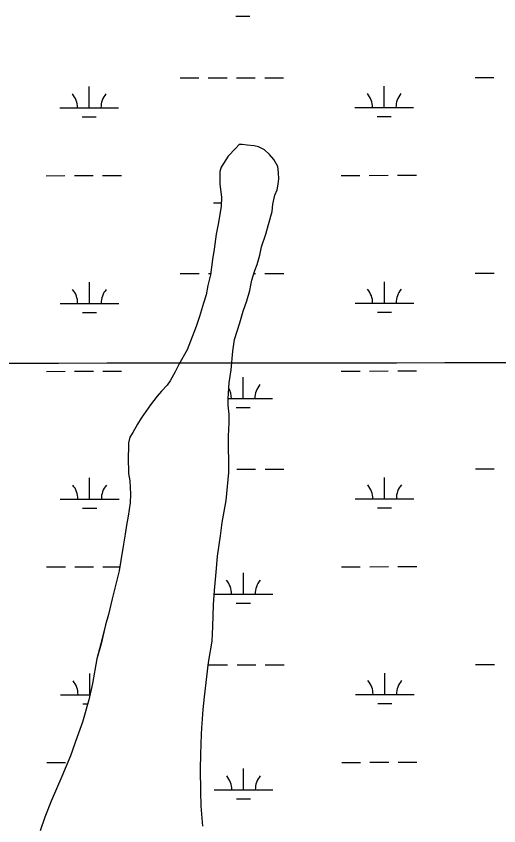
# Model space of a CAD drawing. Extents: x 3297753 to 3335611, y 652252 to 677623.
# Drawn here: x 3331697 to 3332518, y 665967 to 667344 of the extents above; entities that cross this region are included whole.
import ezdxf

# ---------------------------------------------------------------- set-up
doc = ezdxf.new("R2010")
doc.units = 0
for name, color, linetype in [('V-GRID-MAJR', 7, 'Continuous'), ('V-SITE-VEGE', 7, 'Continuous'), ('V-WETL-SWMP', 7, 'Continuous')]:
    doc.layers.add(name, color=color, linetype=linetype)

msp = doc.modelspace()

# ---------------------------------------------------------------- linework, layer by layer
at = {"layer": 'V-GRID-MAJR'}
msp.add_spline([(3301864.932, 666722.723), (3307122.83, 666726.164), (3312380.728, 666730.37), (3317638.625, 666735.341), (3322896.522, 666741.077), (3328154.418, 666747.577), (3333412.313, 666754.8420000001), (3333412.3140000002, 666754.8420000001)], degree=3, dxfattribs=at)
at = {"layer": 'V-SITE-VEGE'}
for p, q in [((3332076.631, 667125.282), (3332070.131, 667118.648)), ((3332081.741, 667125.3330000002), (3332076.631, 667125.2820000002)), ((3332089.7830000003, 667123.955), (3332081.741, 667125.333)), ((3332070.131, 667118.648), (3332057.853, 667105.3880000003)), ((3332102.198, 667123.3470000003), (3332089.7830000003, 667123.9550000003)), ((3332109.518, 667121.2310000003), (3332102.198, 667123.3470000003)), ((3332119.787, 667116.2240000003), (3332109.518, 667121.2310000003)), ((3332127.895, 667108.275), (3332119.787, 667116.2240000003)), ((3332057.853, 667105.3880000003), (3332045.628, 667087.019)), ((3332135.2800000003, 667099.5920000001), (3332127.895, 667108.275)), ((3332141.964, 667087.98), (3332135.2800000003, 667099.5920000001)), ((3332045.628, 667087.019), (3332043.5130000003, 667079.7000000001)), ((3332143.535, 667077.045), (3332141.964, 667087.98)), ((3332043.5130000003, 667079.7000000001), (3332043.73, 667057.804)), ((3332143.636, 667066.8300000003), (3332143.535, 667077.045)), ((3332043.73, 667057.804), (3332046.136, 667035.932)), ((3332140.897, 667048.554), (3332142.992, 667058.064)), ((3332142.992, 667058.064), (3332143.636, 667066.8300000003)), ((3332137.342, 667039.03), (3332140.897, 667048.554)), ((3332046.136, 667035.932), (3332045.561, 667020.5980000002)), ((3332133.846, 667023.6660000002), (3332137.342, 667039.03)), ((3332045.561, 667020.5980000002), (3332041.457, 666992.821)), ((3332132.511, 667011.2450000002), (3332133.846, 667023.6660000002)), ((3332126.162, 666989.2870000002), (3332132.511, 667011.2450000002)), ((3332041.457, 666992.821), (3332037.275, 666973.072)), ((3332121.941, 666973.185), (3332126.162, 666989.2870000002)), ((3332037.275, 666973.072), (3332033.881, 666947.493)), ((3332114.132, 666951.21), (3332121.941, 666973.185)), ((3332033.881, 666947.493), (3332031.137, 666929.948)), ((3332111.3510000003, 666937.316), (3332114.132, 666951.21)), ((3332107.132, 666921.215), (3332111.3510000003, 666937.316)), ((3332031.137, 666929.948), (3332027.747, 666903.637)), ((3332102.856, 666910.955), (3332107.132, 666921.215)), ((3332097.906, 666894.8470000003), (3332102.856, 666910.955)), ((3332027.747, 666903.637), (3332022.822, 666885.3400000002)), ((3332096.534, 666886.0750000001), (3332097.906, 666894.8470000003)), ((3332022.822, 666885.3400000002), (3332020.055, 666869.986)), ((3332094.43, 666877.296), (3332096.534, 666886.0750000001)), ((3332020.055, 666869.986), (3332015.822, 666855.345)), ((3332089.497, 666859.728), (3332094.43, 666877.296)), ((3332015.822, 666855.345), (3332008.748, 666832.649)), ((3332083.103, 666842.148), (3332089.497, 666859.728)), ((3332077.461, 666822.3850000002), (3332083.103, 666842.148)), ((3332008.748, 666832.649), (3332003.077, 666815.805)), ((3332068.257, 666793.827), (3332077.461, 666822.3850000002)), ((3332003.077, 666815.805), (3331993.8370000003, 666790.8970000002)), ((3331993.8370000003, 666790.8970000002), (3331988.143, 666776.2390000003)), ((3332065.5330000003, 666774.0950000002), (3332068.257, 666793.827)), ((3331988.143, 666776.2390000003), (3331973.7970000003, 666751.2820000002)), ((3332062.934, 666741.952), (3332065.5330000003, 666774.0950000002)), ((3331973.7970000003, 666751.2820000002), (3331967.35, 666738.81)), ((3332059.504, 666720.022), (3332062.934, 666741.952)), ((3331967.35, 666738.81), (3331958.744, 666723.397)), ((3331953.708, 666716.046), (3331944.322, 666705.735)), ((3331958.744, 666723.397), (3331953.708, 666716.046)), ((3332057.577, 666693.725), (3332059.504, 666720.022)), ((3331944.322, 666705.735), (3331937.105, 666697.6350000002)), ((3331937.105, 666697.6350000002), (3331925.573, 666682.9220000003)), ((3332057.691, 666682.0480000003), (3332057.577, 666693.725)), ((3331917.661, 666671.165), (3331909.74, 666660.136)), ((3331925.573, 666682.9220000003), (3331917.661, 666671.165)), ((3332059.311, 666666.008), (3332057.691, 666682.0480000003)), ((3331909.74, 666660.136), (3331903.276, 666649.853)), ((3332059.45, 666652.1410000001), (3332059.311, 666666.008)), ((3331903.276, 666649.853), (3331895.3850000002, 666635.9080000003)), ((3332058.216, 666629.5000000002), (3332059.45, 666652.1410000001)), ((3331895.3850000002, 666635.9080000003), (3331890.355, 666627.829)), ((3331890.355, 666627.829), (3331888.262, 666618.3200000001)), ((3331888.262, 666618.3200000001), (3331888.342, 666610.292)), ((3332058.8340000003, 666567.4680000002), (3332058.216, 666629.5000000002)), ((3331888.342, 666610.292), (3331887.781, 666593.498)), ((3331887.781, 666593.498), (3331888.055, 666565.764)), ((3331888.055, 666565.764), (3331890.37, 666553.38)), ((3332054.197, 666519.9770000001), (3332058.8340000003, 666567.4680000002)), ((3331890.37, 666553.38), (3331891.324, 666530.7620000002)), ((3331891.324, 666530.7620000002), (3331890.74, 666516.1600000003)), ((3332047.271, 666482.6830000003), (3332054.197, 666519.9770000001)), ((3331890.74, 666516.1600000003), (3331887.3140000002, 666493.498)), ((3331887.3140000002, 666493.498), (3331884.549, 666478.143)), ((3331884.549, 666478.143), (3331882.5160000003, 666462.7950000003)), ((3332044.578, 666460.03), (3332047.271, 666482.6830000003)), ((3331882.5160000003, 666462.7950000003), (3331879.761, 666445.9810000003)), ((3332039.81, 666425.679), (3332044.578, 666460.03)), ((3331879.761, 666445.9810000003), (3331874.93, 666418.196)), ((3332037.832, 666404.49), (3332039.81, 666425.679)), ((3331874.93, 666418.196), (3331872.183, 666400.652)), ((3331872.183, 666400.652), (3331860.25, 666353.09)), ((3332034.553, 666367.2330000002), (3332037.832, 666404.49)), ((3332032.611, 666342.397), (3332034.553, 666367.2330000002)), ((3331860.25, 666353.09), (3331853.95, 666326.019)), ((3332031.5160000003, 666305.8910000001), (3332032.611, 666342.397)), ((3331853.95, 666326.019), (3331849.0160000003, 666308.4530000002)), ((3331849.0160000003, 666308.4530000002), (3331841.308, 666276.2610000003)), ((3332030.303, 666281.064), (3332031.5160000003, 666305.8910000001)), ((3331841.308, 666276.2610000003), (3331834.267, 666250.645)), ((3332024.098, 666244.5070000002), (3332030.303, 666281.064)), ((3331834.267, 666250.645), (3331826.65, 666208.9660000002)), ((3332021.417, 666220.3940000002), (3332024.098, 666244.5070000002)), ((3332017.38, 666186.0490000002), (3332021.417, 666220.3940000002)), ((3331826.65, 666208.9660000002), (3331820.359, 666181.166)), ((3331820.359, 666181.166), (3331809.789, 666143.1060000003)), ((3332015.4020000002, 666164.8620000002), (3332017.38, 666186.0490000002)), ((3332012.803, 666132.721), (3332015.4020000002, 666164.8620000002)), ((3331809.789, 666143.1060000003), (3331800.548, 666118.198)), ((3332011.0500000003, 666088.91), (3332012.176, 666122.495)), ((3332012.176, 666122.495), (3332012.803, 666132.721)), ((3331800.548, 666118.198), (3331789.1920000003, 666085.969)), ((3331789.1920000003, 666085.969), (3331774.944, 666050.7930000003)), ((3332010.575, 666063.3590000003), (3332011.0500000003, 666088.91)), ((3332010.954, 666025.4080000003), (3332010.575, 666063.3590000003)), ((3331774.944, 666050.7930000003), (3331756.383, 666009.003)), ((3332011.931, 666000.6020000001), (3332010.954, 666025.4080000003)), ((3331756.383, 666009.003), (3331745.705, 665981.892)), ((3332014.4620000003, 665966.323), (3332011.931, 666000.6020000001)), ((3331745.705, 665981.892), (3331737.91, 665958.4560000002))]:
    msp.add_line(p, q, dxfattribs=at)
at = {"layer": 'V-WETL-SWMP'}
for p, q in [((3332070.5406298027, 667343.4939967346), (3332094.5406169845, 667343.5184173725)), ((3331975.803164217, 667238.7575585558), (3332007.8031471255, 667238.790119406)), ((3332023.8031385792, 667238.8063998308), (3332055.8031214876, 667238.838960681)), ((3332071.803112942, 667238.855241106), (3332103.80309585, 667238.8878019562)), ((3332119.8030873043, 667238.9040823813), (3332151.8030702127, 667238.9366432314)), ((3332477.710896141, 667239.268263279), (3332509.7108790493, 667239.3008241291)), ((3331821.2628828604, 667187.8582901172), (3331821.226248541, 667223.8582666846)), ((3332323.170614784, 667188.3689948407), (3332323.1339804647, 667224.3689714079)), ((3331771.262909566, 667187.8074137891), (3331871.262856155, 667187.9091664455)), ((3332273.1706414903, 667188.3181185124), (3332373.1705880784, 667188.4198711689)), ((3331809.278592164, 667172.4150898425), (3331833.278579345, 667172.4395104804)), ((3332311.1863240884, 667172.9257945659), (3332335.1863112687, 667172.9502152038)), ((3332076.631255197, 667125.2798731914), (3332070.129256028, 667118.6468755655)), ((3332081.7402550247, 667125.3308727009), (3332076.631255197, 667125.2798731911)), ((3332089.783254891, 667123.9518723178), (3332081.7402550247, 667125.3308727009)), ((3332070.129256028, 667118.6468755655), (3332057.852257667, 667105.3858802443)), ((3332102.1972545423, 667123.3448713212), (3332089.783254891, 667123.9518723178)), ((3332109.5172545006, 667121.228871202), (3332102.1972545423, 667123.3448713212)), ((3332119.785254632, 667116.221871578), (3332109.5172545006, 667121.228871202)), ((3332127.893255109, 667108.2738729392), (3332119.785254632, 667116.221871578)), ((3332057.852257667, 667105.3858802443), (3332045.6272597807, 667087.0168862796)), ((3332135.279255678, 667099.5888745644), (3332127.893255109, 667108.2738729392)), ((3332141.9642565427, 667087.9768770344), (3332135.2792556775, 667099.5888745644)), ((3332045.6272597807, 667087.0168862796), (3332043.5112605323, 667079.6968884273)), ((3332143.532257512, 667077.0438798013), (3332141.964256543, 667087.9768770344)), ((3331747.97238798, 667072.3516706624), (3331779.9723708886, 667072.3842315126)), ((3331795.9723623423, 667072.4005119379), (3331827.972345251, 667072.4330727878)), ((3331843.9723367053, 667072.4493532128), (3331875.9723196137, 667072.4819140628)), ((3332043.5112605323, 667079.6968884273), (3332043.7292625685, 667057.8018942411)), ((3332143.634258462, 667066.826882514), (3332143.532257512, 667077.0438798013)), ((3332249.8801199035, 667072.8623753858), (3332281.8801028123, 667072.894936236)), ((3332297.880094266, 667072.9112166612), (3332329.880077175, 667072.9437775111)), ((3332345.880068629, 667072.9600579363), (3332377.880051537, 667072.992618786)), ((3332043.7292625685, 667057.8018942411), (3332046.1362645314, 667035.9288998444)), ((3332140.897260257, 667048.5518876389), (3332142.992259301, 667058.0618849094)), ((3332142.9922593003, 667058.0618849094), (3332143.634258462, 667066.826882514)), ((3332137.342261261, 667039.0278905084), (3332140.897260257, 667048.5518876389)), ((3332046.1362645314, 667035.9288998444), (3332045.559265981, 667020.5959039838)), ((3332133.846262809, 667023.664894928), (3332137.342261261, 667039.0278905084)), ((3332032.8634839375, 667026.211537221), (3332045.771083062, 667026.224671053)), ((3332045.559265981, 667020.5959039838), (3332041.4572687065, 666992.818911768)), ((3332132.5102640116, 667011.2438983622), (3332133.846262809, 667023.664894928)), ((3332126.1602662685, 666989.2839048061), (3332132.5102640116, 667011.2438983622)), ((3332041.4572687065, 666992.818911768), (3332037.274270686, 666973.0699174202)), ((3332121.941267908, 666973.1839094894), (3332126.1602662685, 666989.2839048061)), ((3332037.274270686, 666973.0699174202), (3332033.880273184, 666947.489924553)), ((3332114.131270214, 666951.2089160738), (3332121.941267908, 666973.1839094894)), ((3332033.880273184, 666947.489924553), (3332031.1352749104, 666929.9449294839)), ((3332111.3502716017, 666937.3139200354), (3332114.131270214, 666951.2089160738)), ((3332107.131273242, 666921.2139247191), (3332111.3502716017, 666937.3139200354)), ((3332031.1352749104, 666929.9449294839), (3332027.7472774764, 666903.63593681)), ((3332102.854274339, 666910.9529278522), (3332107.131273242, 666921.2139247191)), ((3331976.1417009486, 666906.082775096), (3332008.141683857, 666906.1153359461)), ((3332024.141675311, 666906.131616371), (3332028.069178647, 666906.1356127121)), ((3332097.9052760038, 666894.8459326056), (3332102.8542743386, 666910.9529278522)), ((3332101.3970426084, 666906.2102258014), (3332104.1416325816, 666906.2130184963)), ((3332120.141624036, 666906.2292989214), (3332152.1416069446, 666906.2618597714)), ((3332478.049432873, 666906.5934798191), (3332510.049415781, 666906.6260406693)), ((3331821.601419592, 666855.1835066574), (3331821.564785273, 666891.1834832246)), ((3332027.7472774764, 666903.63593681), (3332022.8212793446, 666885.3389421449)), ((3332096.532276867, 666886.073935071), (3332097.9052760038, 666894.8459326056)), ((3332323.509151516, 666855.6942113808), (3332323.472517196, 666891.694187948)), ((3332022.8212793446, 666885.3389421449), (3332020.054280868, 666869.9839464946)), ((3332094.430277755, 666877.2939376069), (3332096.532276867, 666886.073935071)), ((3332020.054280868, 666869.9839464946), (3332015.8212823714, 666855.3439507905)), ((3332089.4962795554, 666859.7269427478), (3332094.430277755, 666877.2939376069)), ((3331771.6014462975, 666855.1326303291), (3331871.6013928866, 666855.2343829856)), ((3332015.8212823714, 666855.3439507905), (3332008.748284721, 666832.646957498)), ((3332083.1022814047, 666842.145948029), (3332089.4962795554, 666859.7269427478)), ((3332273.5091782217, 666855.6433350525), (3332373.5091248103, 666855.7450877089)), ((3331809.617128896, 666839.7403063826), (3331833.6171160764, 666839.7647270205)), ((3332077.4602834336, 666822.3829538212), (3332083.102281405, 666842.145948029)), ((3332311.52486082, 666840.2510111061), (3332335.5248480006, 666840.2754317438)), ((3332008.748284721, 666832.646957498), (3332003.076286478, 666815.8029625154)), ((3332068.256286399, 666793.8249622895), (3332077.4602834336, 666822.3829538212)), ((3332003.076286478, 666815.8029625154), (3331993.8362891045, 666790.8939700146)), ((3331993.8362891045, 666790.8939700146), (3331988.143290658, 666776.2389744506)), ((3332065.5332883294, 666774.0909678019), (3332068.256286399, 666793.8249622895)), ((3331988.1432906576, 666776.2389744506), (3331973.7942934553, 666751.2799824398)), ((3332062.9342914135, 666741.9499766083), (3332065.5332883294, 666774.0909678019)), ((3331748.3109247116, 666739.6768872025), (3331780.3109076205, 666739.7094480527)), ((3331796.310899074, 666739.7257284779), (3331828.310881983, 666739.7582893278)), ((3331844.310873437, 666739.774569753), (3331876.310856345, 666739.8071306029)), ((3331973.794293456, 666751.2799824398), (3331967.3492948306, 666738.8079863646)), ((3332059.503293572, 666720.0189827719), (3332062.9342914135, 666741.9499766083)), ((3332250.2186566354, 666740.1875919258), (3332282.218639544, 666740.220152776)), ((3332298.218630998, 666740.2364332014), (3332330.2186139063, 666740.2689940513)), ((3332346.2186053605, 666740.2852744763), (3332378.218588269, 666740.3178353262)), ((3331967.34929483, 666738.8079863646), (3331958.7442965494, 666723.3939912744)), ((3332083.201993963, 666693.5876300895), (3332083.165359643, 666729.5876066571)), ((3331953.7082974, 666716.0449937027), (3331944.322298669, 666705.732997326)), ((3331958.7442965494, 666723.3939912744), (3331953.7082974, 666716.0449937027)), ((3332057.575296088, 666693.7229899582), (3332059.5032935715, 666720.0189827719)), ((3331944.322298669, 666705.732997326), (3331937.104299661, 666697.6320001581)), ((3331937.104299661, 666697.6320001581), (3331925.5723014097, 666682.9200051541)), ((3332057.6913103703, 666682.046030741), (3332057.575296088, 666693.7229899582)), ((3332057.576899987, 666693.5615558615), (3332133.2019672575, 666693.6385064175)), ((3331917.660302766, 666671.1620090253), (3331909.7413040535, 666660.1350127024)), ((3331925.5723014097, 666682.9200051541), (3331917.660302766, 666671.1620090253)), ((3332059.3113118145, 666666.0050348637), (3332057.6913103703, 666682.046030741)), ((3332071.217703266, 666678.1444298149), (3332095.217690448, 666678.1688504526)), ((3331909.7413040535, 666660.1350127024), (3331903.2753052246, 666649.8520160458)), ((3332059.4493131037, 666652.1380385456), (3332059.3113118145, 666666.0050348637)), ((3331903.2753052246, 666649.8520160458), (3331895.385306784, 666635.906020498)), ((3332058.2153152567, 666629.499044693), (3332059.4493131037, 666652.1380385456)), ((3331895.385306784, 666635.906020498), (3331890.3563077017, 666627.8270231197)), ((3331890.3563077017, 666627.8270231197), (3331888.261308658, 666618.3170258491)), ((3331888.261308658, 666618.3170258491), (3331888.341309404, 666610.2890279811)), ((3332058.833321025, 666567.4640611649), (3332058.2153152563, 666629.499044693)), ((3331888.3413094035, 666610.2890279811), (3331887.7793109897, 666593.4960325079)), ((3331887.7793109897, 666593.4960325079), (3331888.055313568, 666565.7630398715)), ((3331888.055313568, 666565.7630398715), (3331890.3683146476, 666553.3780429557)), ((3332054.1973256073, 666519.9750742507), (3332058.833321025, 666567.4640611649)), ((3332072.480186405, 666573.5056741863), (3332104.4801693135, 666573.5382350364)), ((3332120.4801607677, 666573.5545154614), (3332152.4801436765, 666573.5870763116)), ((3332478.3879696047, 666573.9186963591), (3332510.3879525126, 666573.9512572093)), ((3331821.9399563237, 666522.5087231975), (3331821.9033220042, 666558.5086997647)), ((3331890.3683146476, 666553.3780429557), (3331891.3233167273, 666530.7600488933)), ((3332323.847688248, 666523.0194279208), (3332323.811053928, 666559.0194044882)), ((3331771.9399830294, 666522.4578468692), (3331871.9399296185, 666522.5595995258)), ((3331891.3233167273, 666530.7600488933), (3331890.739318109, 666516.1570528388)), ((3332047.270329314, 666482.6820848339), (3332054.1973256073, 666519.9750742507)), ((3332273.8477149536, 666522.9685515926), (3332373.8476615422, 666523.0703042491)), ((3331809.9556656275, 666507.0655229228), (3331833.9556528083, 666507.0899435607)), ((3331890.739318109, 666516.1570528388), (3331887.3153203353, 666493.4960591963)), ((3332311.8633975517, 666507.5762276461), (3332335.8633847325, 666507.600648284)), ((3331887.3153203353, 666493.4960591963), (3331884.5493218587, 666478.1410635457)), ((3331884.5493218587, 666478.1410635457), (3331882.512323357, 666462.7930678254)), ((3332044.5763315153, 666460.0280911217), (3332047.270329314, 666482.6820848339)), ((3331882.512323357, 666462.7930678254), (3331879.760325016, 666445.9780725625)), ((3332039.809334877, 666425.6761007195), (3332044.5763315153, 666460.0280911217)), ((3331879.760325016, 666445.9780725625), (3331874.928327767, 666418.1930804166)), ((3332037.831336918, 666404.4891065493), (3332039.8093348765, 666425.6761007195)), ((3331874.9283277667, 666418.1930804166), (3331872.1833294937, 666400.6490853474)), ((3331748.6494614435, 666407.0021037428), (3331780.6494443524, 666407.0346645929)), ((3331796.649435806, 666407.0509450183), (3331828.6494187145, 666407.0835058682)), ((3331844.6494101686, 666407.0997862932), (3331873.1971749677, 666407.1288344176)), ((3331872.1833294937, 666400.6490853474), (3331860.249334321, 666353.087099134)), ((3332034.552340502, 666367.2321167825), (3332037.8313369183, 666404.4891065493)), ((3332083.540530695, 666360.9128466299), (3332083.5038963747, 666396.9128231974)), ((3332250.5571933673, 666407.5128084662), (3332282.5571762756, 666407.5453693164)), ((3332298.5571677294, 666407.5616497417), (3332330.557150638, 666407.5942105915)), ((3332346.5571420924, 666407.6104910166), (3332378.5571250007, 666407.6430518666)), ((3332032.610342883, 666342.3961235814), (3332034.552340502, 666367.2321167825)), ((3332034.054281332, 666360.8624930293), (3332133.5405039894, 666360.9637229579)), ((3331860.249334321, 666353.087099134), (3331853.9493370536, 666326.0181069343)), ((3332031.514346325, 666305.8901334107), (3332032.610342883, 666342.3961235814)), ((3332071.556239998, 666345.4696463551), (3332095.5562271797, 666345.494066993)), ((3331853.9493370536, 666326.0181069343), (3331849.015338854, 666308.4511120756)), ((3331849.015338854, 666308.4511120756), (3331841.3073421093, 666276.2591213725)), ((3332030.3023486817, 666281.0621401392), (3332031.514346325, 666305.8901334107)), ((3331841.3073421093, 666276.2591213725), (3331834.2633447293, 666250.6431288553)), ((3332024.097352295, 666244.505150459), (3332030.3023486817, 666281.0621401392)), ((3331834.2633447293, 666250.6431288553), (3331826.6503488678, 666208.963140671)), ((3332021.4183546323, 666220.3921571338), (3332024.097352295, 666244.505150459)), ((3332024.8187487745, 666240.7820494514), (3332056.818731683, 666240.8146103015)), ((3332072.818723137, 666240.8308907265), (3332104.8187060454, 666240.8634515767)), ((3332120.8186974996, 666240.8797320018), (3332152.818680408, 666240.912292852)), ((3332478.726506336, 666241.2439128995), (3332510.7264892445, 666241.2764737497)), ((3331822.2784930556, 666189.8339397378), (3331822.241858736, 666225.8339163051)), ((3332017.3803579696, 666186.0471666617), (3332021.4183546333, 666220.3921571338)), ((3332324.1862249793, 666190.3446444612), (3332324.14959066, 666226.3446210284)), ((3331826.6503488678, 666208.963140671), (3331820.3583516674, 666181.1641486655)), ((3331772.2785197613, 666189.7830634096), (3331822.3206735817, 666189.8339826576)), ((3332274.186251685, 666190.2937681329), (3332374.1861982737, 666190.3955207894)), ((3331820.3583516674, 666181.1641486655), (3331809.7893555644, 666143.1041597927)), ((3332015.4023600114, 666164.8601724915), (3332017.3803579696, 666186.0471666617)), ((3331810.2942023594, 666174.3907394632), (3331818.479735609, 666174.3990684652)), ((3332012.8033630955, 666132.7191812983), (3332015.4023600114, 666164.8601724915)), ((3332312.201934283, 666174.9014441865), (3332336.201921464, 666174.9258648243)), ((3331809.7893555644, 666143.1041597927), (3331800.548358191, 666118.1961672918)), ((3332011.049367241, 666088.9081931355), (3332012.17536407, 666122.4941840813)), ((3332012.17536407, 666122.4941840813), (3332012.8033630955, 666132.7191812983)), ((3331800.548358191, 666118.1961672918), (3331789.1913615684, 666085.9681769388)), ((3331789.1913615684, 666085.9681769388), (3331774.9443653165, 666050.7911876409)), ((3332010.5743696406, 666063.3571999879), (3332011.0493672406, 666088.9081931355)), ((3331748.9879981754, 666074.3273202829), (3331780.987981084, 666074.3598811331)), ((3332250.8957300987, 666074.8380250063), (3332282.8957130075, 666074.8705858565)), ((3332298.8957044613, 666074.8868662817), (3332330.89568737, 666074.9194271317)), ((3332346.895678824, 666074.9357075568), (3332378.895661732, 666074.9682684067)), ((3332010.952373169, 666025.4062100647), (3332010.5743696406, 666063.3571999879)), ((3332083.8790674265, 666028.23806317), (3332083.8424331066, 666064.2380397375)), ((3331774.9443653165, 666050.7911876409), (3331756.383369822, 666009.0022005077)), ((3332011.929375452, 666000.600216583), (3332010.952373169, 666025.4062100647)), ((3332033.8790941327, 666028.1871868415), (3332133.879040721, 666028.288939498)), ((3332071.89477673, 666012.7948628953), (3332095.894763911, 666012.8192835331)), ((3331756.3833698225, 666009.0022005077), (3331745.705372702, 665981.8892087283)), ((3332014.461378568, 665966.3202254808), (3332011.929375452, 666000.600216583)), ((3331745.7053727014, 665981.8892087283), (3331737.909375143, 665958.4552157))]:
    msp.add_line(p, q, dxfattribs=at)
for centre, radius, start, end in [((3331766.019493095, 667188.2768818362), 35.24628790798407, 359.28648001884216, 40.83013835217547), ((3331876.5053062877, 667188.3893041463), 35.246287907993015, 139.28647683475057, 180.8301351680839), ((3332267.9272250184, 667188.7875865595), 35.24628790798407, 359.28648001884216, 40.83013835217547), ((3332378.4130382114, 667188.9000088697), 35.246287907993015, 139.28647683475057, 180.8301351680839), ((3331766.3580298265, 666855.6020983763), 35.24628790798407, 359.28648001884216, 40.83013835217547), ((3331876.8438430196, 666855.7145206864), 35.246287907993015, 139.28647683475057, 180.8301351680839), ((3332268.2657617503, 666856.1128030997), 35.24628790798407, 359.28648001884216, 40.83013835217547), ((3332378.7515749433, 666856.2252254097), 35.246287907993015, 139.28647683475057, 180.8301351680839), ((3332138.44441739, 666694.1186441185), 35.246287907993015, 139.28647683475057, 180.8301351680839), ((3332027.958604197, 666694.0062218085), 35.24628790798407, 359.28648001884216, 28.81231691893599), ((3331766.6965665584, 666522.9273149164), 35.24628790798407, 359.28648001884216, 40.83013835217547), ((3331877.1823797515, 666523.0397372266), 35.246287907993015, 139.28647683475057, 180.8301351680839), ((3332268.604298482, 666523.4380196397), 35.24628790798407, 359.28648001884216, 40.83013835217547), ((3332379.0901116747, 666523.5504419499), 35.246287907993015, 139.28647683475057, 180.8301351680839), ((3332028.297140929, 666361.3314383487), 35.24628790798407, 359.28648001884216, 40.83013835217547), ((3332138.7829541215, 666361.4438606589), 35.246287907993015, 139.28647683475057, 180.8301351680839), ((3331767.0351032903, 666190.2525314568), 35.24628790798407, 359.28648001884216, 40.83013835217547), ((3332268.9428352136, 666190.7632361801), 35.24628790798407, 359.28648001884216, 40.83013835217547), ((3332379.4286484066, 666190.8756584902), 35.246287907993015, 139.28647683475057, 180.8301351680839), ((3332028.6356776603, 666028.6566548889), 35.24628790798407, 359.28648001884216, 40.83013835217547), ((3332139.1214908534, 666028.769077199), 35.246287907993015, 139.28647683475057, 180.8301351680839)]:
    msp.add_arc(centre, radius, start, end, dxfattribs=at)

doc.saveas('drawing.dxf')
